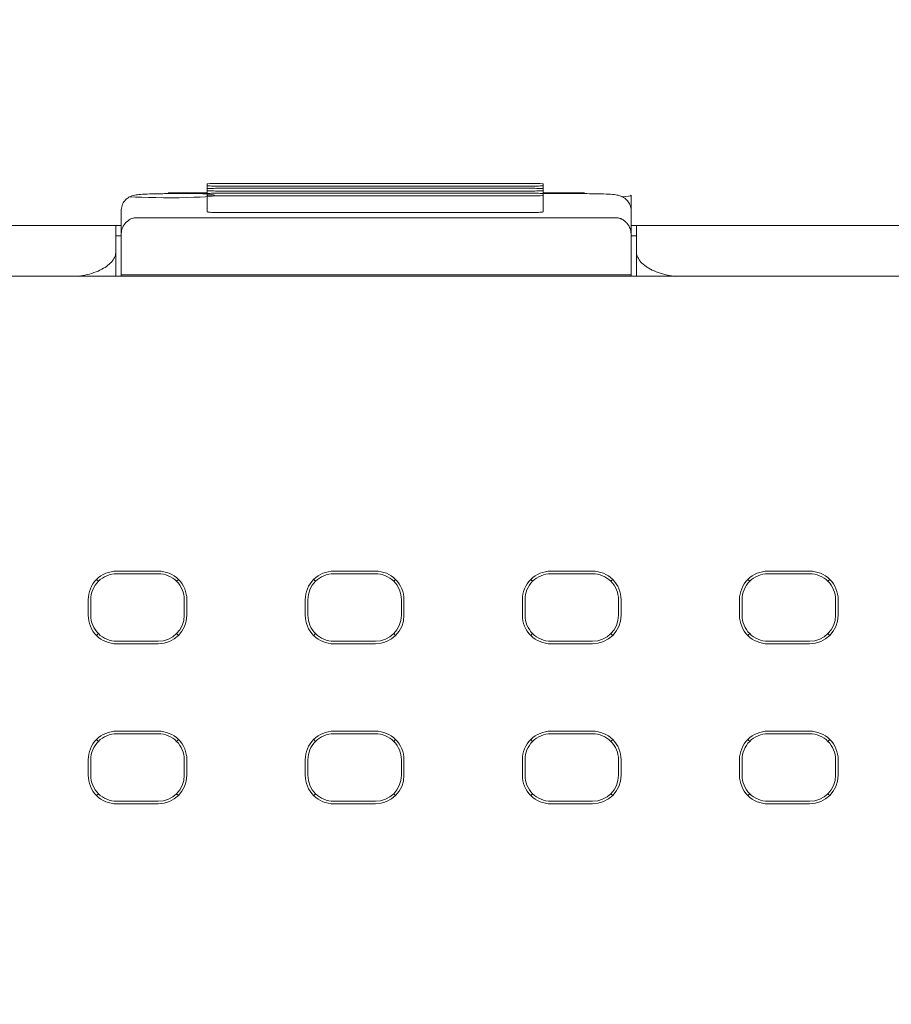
# Model space of a CAD drawing. Header units: millimetres. Extents: x -1114 to 1396, y -630 to 631.
# Tile 397 of 656: x -44 to -27, y 482 to 501. Entities that reach past the tile are written whole.
import ezdxf

# ---------------------------------------------------------------- set-up
doc = ezdxf.new("R2010")
doc.units = ezdxf.units.MM
doc.header["$MEASUREMENT"] = 0

msp = doc.modelspace()

# ---------------------------------------------------------------- linework, layer by layer
at = {"lineweight": 18}
for points, knots in [([(1038.9843, -629.7647), (1038.9843, -629.7647), (-1111.4882, -629.7647), (-1111.4882, -629.7647), (-1111.4882, -629.7647), (-1111.4882, -629.7647), (-1111.4882, 630.7883), (-1111.4882, 630.7883), (-1111.4882, 630.7883), (-1111.4882, 630.7883), (1038.9843, 630.7883), (1038.9843, 630.7883)], [0, 0, 0, 0, 0.3333333, 0.3333333, 0.3333333, 0.3333333, 0.6666667, 0.6666667, 0.6666667, 0.6666667, 1, 1, 1, 1]), ([(-40.0927, 497.8656), (-40.1458, 497.8656), (-40.1967, 497.8645), (-40.2342, 497.8626), (-40.2342, 497.8626), (-40.2717, 497.8606), (-40.2927, 497.8579), (-40.2927, 497.8552)], [0, 0, 0, 0, 0.5, 0.5, 0.5, 0.5, 1, 1, 1, 1]), ([(-40.2927, 497.8238), (-40.2927, 497.821), (-40.2717, 497.8183), (-40.2342, 497.8164), (-40.2342, 497.8164), (-40.1967, 497.8144), (-40.1458, 497.8133), (-40.0927, 497.8133)], [0, 0, 0, 0, 0.5, 0.5, 0.5, 0.5, 1, 1, 1, 1]), ([(-33.818, 497.8552), (-33.818, 497.8579), (-33.839, 497.8606), (-33.8766, 497.8626), (-33.8766, 497.8626), (-33.9141, 497.8645), (-33.9649, 497.8656), (-34.018, 497.8656)], [0, 0, 0, 0, 0.5, 0.5, 0.5, 0.5, 1, 1, 1, 1]), ([(-34.018, 497.8133), (-33.9649, 497.8133), (-33.9141, 497.8144), (-33.8766, 497.8164), (-33.8766, 497.8164), (-33.839, 497.8183), (-33.818, 497.821), (-33.818, 497.8238)], [0, 0, 0, 0, 0.5, 0.5, 0.5, 0.5, 1, 1, 1, 1]), ([(-41.0466, 497.6681), (-41.092, 497.6681), (-41.1361, 497.6678), (-41.1795, 497.6673), (-41.1795, 497.6673), (-41.2557, 497.6665), (-41.3299, 497.6649), (-41.3962, 497.6624), (-41.3962, 497.6624), (-41.4652, 497.6599), (-41.5256, 497.6564), (-41.5737, 497.6528), (-41.5737, 497.6528), (-41.6142, 497.6498), (-41.6458, 497.6467), (-41.6846, 497.6391), (-41.6846, 497.6391), (-41.7011, 497.6358), (-41.7189, 497.6318), (-41.7403, 497.6241), (-41.7403, 497.6241), (-41.7578, 497.6178), (-41.7777, 497.609), (-41.797, 497.5976), (-41.797, 497.5976), (-41.8201, 497.584), (-41.8424, 497.5667), (-41.8619, 497.5464), (-41.8619, 497.5464), (-41.8844, 497.5231), (-41.9033, 497.4959), (-41.9173, 497.4663), (-41.9173, 497.4663), (-41.9328, 497.4337), (-41.9424, 497.3981), (-41.9455, 497.3624), (-41.9455, 497.3624), (-41.9462, 497.3539), (-41.9466, 497.3453), (-41.9466, 497.3367)], [0, 0, 0, 0, 0.1, 0.1, 0.1, 0.1, 0.2, 0.2, 0.2, 0.2, 0.3, 0.3, 0.3, 0.3, 0.4, 0.4, 0.4, 0.4, 0.5, 0.5, 0.5, 0.5, 0.6, 0.6, 0.6, 0.6, 0.7, 0.7, 0.7, 0.7, 0.8, 0.8, 0.8, 0.8, 0.9, 0.9, 0.9, 0.9, 1, 1, 1, 1]), ([(-41.7728, 497.6085), (-41.5223, 497.5905), (-41.0668, 497.5842), (-40.6795, 497.5933), (-40.6795, 497.5933), (-40.2922, 497.6023), (-40.0783, 497.6243), (-40.166, 497.646), (-40.166, 497.646), (-40.2538, 497.6677), (-40.6194, 497.6833), (-41.0435, 497.6834)], [0, 0, 0, 0, 0.3333333, 0.3333333, 0.3333333, 0.3333333, 0.6666667, 0.6666667, 0.6666667, 0.6666667, 1, 1, 1, 1]), ([(-40.0927, 497.7709), (-40.1458, 497.7709), (-40.1967, 497.7698), (-40.2342, 497.7679), (-40.2342, 497.7679), (-40.2717, 497.7659), (-40.2927, 497.7632), (-40.2927, 497.7605)], [0, 0, 0, 0, 0.5, 0.5, 0.5, 0.5, 1, 1, 1, 1]), ([(-40.2927, 497.7291), (-40.2927, 497.7263), (-40.2717, 497.7236), (-40.2342, 497.7217), (-40.2342, 497.7217), (-40.1967, 497.7197), (-40.1458, 497.7186), (-40.0927, 497.7186)], [0, 0, 0, 0, 0.5, 0.5, 0.5, 0.5, 1, 1, 1, 1]), ([(-40.0927, 497.6762), (-40.1458, 497.6762), (-40.1967, 497.6751), (-40.2342, 497.6732), (-40.2342, 497.6732), (-40.2717, 497.6712), (-40.2927, 497.6686), (-40.2927, 497.6658)], [0, 0, 0, 0, 0.5, 0.5, 0.5, 0.5, 1, 1, 1, 1]), ([(-40.2927, 497.6344), (-40.2927, 497.6316), (-40.2717, 497.6289), (-40.2342, 497.627), (-40.2342, 497.627), (-40.1967, 497.625), (-40.1458, 497.6239), (-40.0927, 497.6239)], [0, 0, 0, 0, 0.5, 0.5, 0.5, 0.5, 1, 1, 1, 1]), ([(-33.818, 497.7605), (-33.818, 497.7632), (-33.839, 497.7659), (-33.8766, 497.7679), (-33.8766, 497.7679), (-33.9141, 497.7698), (-33.9649, 497.7709), (-34.018, 497.7709)], [0, 0, 0, 0, 0.5, 0.5, 0.5, 0.5, 1, 1, 1, 1]), ([(-34.018, 497.7186), (-33.9649, 497.7186), (-33.9141, 497.7197), (-33.8766, 497.7217), (-33.8766, 497.7217), (-33.839, 497.7236), (-33.818, 497.7263), (-33.818, 497.7291)], [0, 0, 0, 0, 0.5, 0.5, 0.5, 0.5, 1, 1, 1, 1]), ([(-33.818, 497.6658), (-33.818, 497.6686), (-33.839, 497.6712), (-33.8766, 497.6732), (-33.8766, 497.6732), (-33.9141, 497.6751), (-33.9649, 497.6762), (-34.018, 497.6762)], [0, 0, 0, 0, 0.5, 0.5, 0.5, 0.5, 1, 1, 1, 1]), ([(-34.018, 497.6239), (-33.9649, 497.6239), (-33.9141, 497.625), (-33.8766, 497.627), (-33.8766, 497.627), (-33.839, 497.6289), (-33.818, 497.6316), (-33.818, 497.6344)], [0, 0, 0, 0, 0.5, 0.5, 0.5, 0.5, 1, 1, 1, 1]), ([(-32.125, 497.3367), (-32.1256, 497.3779), (-32.1331, 497.4161), (-32.1479, 497.452), (-32.1479, 497.452), (-32.1591, 497.4791), (-32.1746, 497.5049), (-32.1932, 497.5277), (-32.1932, 497.5277), (-32.2089, 497.5471), (-32.2269, 497.5642), (-32.2464, 497.5788), (-32.2464, 497.5788), (-32.2632, 497.5914), (-32.2812, 497.6021), (-32.2987, 497.6105), (-32.2987, 497.6105), (-32.3136, 497.6177), (-32.3283, 497.6233), (-32.3415, 497.6275), (-32.3415, 497.6275), (-32.3543, 497.6316), (-32.3657, 497.6345), (-32.3762, 497.6368), (-32.3762, 497.6368), (-32.3923, 497.6404), (-32.4062, 497.6427), (-32.4206, 497.6447), (-32.4206, 497.6447), (-32.4623, 497.6505), (-32.508, 497.6542), (-32.5649, 497.6574), (-32.5649, 497.6574), (-32.6206, 497.6605), (-32.6872, 497.6631), (-32.7601, 497.665), (-32.7601, 497.665), (-32.8299, 497.6667), (-32.9056, 497.6677), (-32.9815, 497.668), (-32.9815, 497.668), (-32.996, 497.6681), (-33.0104, 497.6681), (-33.025, 497.6681)], [0, 0, 0, 0, 0.0909091, 0.0909091, 0.0909091, 0.0909091, 0.1818182, 0.1818182, 0.1818182, 0.1818182, 0.2727273, 0.2727273, 0.2727273, 0.2727273, 0.3636364, 0.3636364, 0.3636364, 0.3636364, 0.4545455, 0.4545455, 0.4545455, 0.4545455, 0.5454545, 0.5454545, 0.5454545, 0.5454545, 0.6363636, 0.6363636, 0.6363636, 0.6363636, 0.7272727, 0.7272727, 0.7272727, 0.7272727, 0.8181818, 0.8181818, 0.8181818, 0.8181818, 0.9090909, 0.9090909, 0.9090909, 0.9090909, 1, 1, 1, 1]), ([(-40.2927, 497.3162), (-40.2927, 497.3135), (-40.2717, 497.3108), (-40.2342, 497.3088), (-40.2342, 497.3088), (-40.1967, 497.3069), (-40.1458, 497.3058), (-40.0927, 497.3058)], [0, 0, 0, 0, 0.5, 0.5, 0.5, 0.5, 1, 1, 1, 1]), ([(-34.018, 497.3058), (-33.9649, 497.3058), (-33.9141, 497.3069), (-33.8766, 497.3088), (-33.8766, 497.3088), (-33.839, 497.3108), (-33.818, 497.3134), (-33.818, 497.3162)], [0, 0, 0, 0, 0.5, 0.5, 0.5, 0.5, 1, 1, 1, 1]), ([(-67.1, 497.056), (-67.0932, 497.056), (-67.0861, 497.056), (-67.0788, 497.056), (-67.0788, 497.056), (-67.0389, 497.056), (-66.9923, 497.056), (-66.9392, 497.056), (-66.9392, 497.056), (-66.886, 497.056), (-66.8262, 497.056), (-66.7597, 497.056), (-66.7597, 497.056), (-66.7264, 497.056), (-66.6913, 497.056), (-66.6549, 497.056), (-66.6549, 497.056), (-66.6185, 497.056), (-66.5808, 497.056), (-66.5416, 497.056), (-66.5416, 497.056), (-66.3849, 497.056), (-66.2062, 497.056), (-66.0054, 497.056), (-66.0054, 497.056), (-65.9552, 497.056), (-65.9036, 497.056), (-65.8506, 497.056), (-65.8506, 497.056), (-65.7976, 497.056), (-65.7436, 497.056), (-65.6887, 497.056), (-65.6887, 497.056), (-65.579, 497.056), (-65.4655, 497.056), (-65.3485, 497.056), (-65.3485, 497.056), (-65.2314, 497.056), (-65.1108, 497.056), (-64.9864, 497.056), (-64.9864, 497.056), (-64.9242, 497.056), (-64.8611, 497.056), (-64.7971, 497.056), (-64.7971, 497.056), (-64.733, 497.056), (-64.6678, 497.056), (-64.6024, 497.056), (-64.6024, 497.056), (-64.4716, 497.056), (-64.3394, 497.056), (-64.2057, 497.056), (-64.2057, 497.056), (-64.0721, 497.056), (-63.937, 497.056), (-63.8006, 497.056), (-63.8006, 497.056), (-63.7665, 497.056), (-63.7323, 497.056), (-63.698, 497.056), (-63.698, 497.056), (-63.6637, 497.056), (-63.6293, 497.056), (-63.5948, 497.056), (-63.5948, 497.056), (-63.5257, 497.056), (-63.4562, 497.056), (-63.3865, 497.056), (-63.3865, 497.056), (-63.3168, 497.056), (-63.247, 497.056), (-63.1773, 497.056), (-63.1773, 497.056), (-63.1076, 497.056), (-63.0378, 497.056), (-62.9681, 497.056), (-62.9681, 497.056), (-62.8984, 497.056), (-62.8286, 497.056), (-62.7589, 497.056), (-62.7589, 497.056), (-62.6891, 497.056), (-62.6194, 497.056), (-62.5497, 497.056), (-62.5497, 497.056), (-62.4102, 497.056), (-62.2707, 497.056), (-62.1312, 497.056), (-62.1312, 497.056), (-59.8996, 497.056), (-57.668, 497.056), (-55.4363, 497.056), (-55.4363, 497.056), (-50.9731, 497.056), (-46.5098, 497.056), (-42.0466, 497.056)], [0, 0, 0, 0, 0.0416667, 0.0416667, 0.0416667, 0.0416667, 0.0833333, 0.0833333, 0.0833333, 0.0833333, 0.125, 0.125, 0.125, 0.125, 0.1666667, 0.1666667, 0.1666667, 0.1666667, 0.2083333, 0.2083333, 0.2083333, 0.2083333, 0.25, 0.25, 0.25, 0.25, 0.2916667, 0.2916667, 0.2916667, 0.2916667, 0.3333333, 0.3333333, 0.3333333, 0.3333333, 0.375, 0.375, 0.375, 0.375, 0.4166667, 0.4166667, 0.4166667, 0.4166667, 0.4583333, 0.4583333, 0.4583333, 0.4583333, 0.5, 0.5, 0.5, 0.5, 0.5416667, 0.5416667, 0.5416667, 0.5416667, 0.5833333, 0.5833333, 0.5833333, 0.5833333, 0.625, 0.625, 0.625, 0.625, 0.6666667, 0.6666667, 0.6666667, 0.6666667, 0.7083333, 0.7083333, 0.7083333, 0.7083333, 0.75, 0.75, 0.75, 0.75, 0.7916667, 0.7916667, 0.7916667, 0.7916667, 0.8333333, 0.8333333, 0.8333333, 0.8333333, 0.875, 0.875, 0.875, 0.875, 0.9166667, 0.9166667, 0.9166667, 0.9166667, 0.9583333, 0.9583333, 0.9583333, 0.9583333, 1, 1, 1, 1]), ([(-41.6466, 497.2049), (-41.6571, 497.2045), (-41.6676, 497.2042), (-41.6779, 497.2031), (-41.6779, 497.2031), (-41.6885, 497.202), (-41.6988, 497.2001), (-41.7087, 497.1977), (-41.7087, 497.1977), (-41.7194, 497.1952), (-41.7295, 497.1922), (-41.739, 497.1888), (-41.739, 497.1888), (-41.7516, 497.1843), (-41.7633, 497.1791), (-41.7741, 497.1735), (-41.7741, 497.1735), (-41.7861, 497.1673), (-41.797, 497.1605), (-41.8071, 497.1535), (-41.8071, 497.1535), (-41.845, 497.1271), (-41.8709, 497.0967), (-41.8911, 497.0657), (-41.8911, 497.0657), (-41.9104, 497.0359), (-41.9244, 497.0055), (-41.9327, 496.9747), (-41.9327, 496.9747), (-41.9417, 496.9414), (-41.9441, 496.9076), (-41.9466, 496.8739)], [0, 0, 0, 0, 0.125, 0.125, 0.125, 0.125, 0.25, 0.25, 0.25, 0.25, 0.375, 0.375, 0.375, 0.375, 0.5, 0.5, 0.5, 0.5, 0.625, 0.625, 0.625, 0.625, 0.75, 0.75, 0.75, 0.75, 0.875, 0.875, 0.875, 0.875, 1, 1, 1, 1]), ([(-32.125, 496.8739), (-32.125, 496.9065), (-32.1293, 496.9387), (-32.1381, 496.9705), (-32.1381, 496.9705), (-32.1425, 496.9864), (-32.148, 497.0022), (-32.1549, 497.0179), (-32.1549, 497.0179), (-32.1618, 497.0336), (-32.17, 497.0492), (-32.1798, 497.0646), (-32.1798, 497.0646), (-32.1848, 497.0723), (-32.1901, 497.08), (-32.196, 497.0877), (-32.196, 497.0877), (-32.2018, 497.0953), (-32.2082, 497.1029), (-32.2151, 497.1104), (-32.2151, 497.1104), (-32.222, 497.1178), (-32.2295, 497.1252), (-32.2376, 497.1323), (-32.2376, 497.1323), (-32.2457, 497.1395), (-32.2545, 497.1465), (-32.264, 497.1532), (-32.264, 497.1532), (-32.2736, 497.1599), (-32.2838, 497.1663), (-32.2951, 497.1722), (-32.2951, 497.1722), (-32.3008, 497.1752), (-32.3067, 497.1781), (-32.3129, 497.1809), (-32.3129, 497.1809), (-32.3191, 497.1836), (-32.3255, 497.1862), (-32.3323, 497.1887), (-32.3323, 497.1887), (-32.339, 497.1911), (-32.346, 497.1933), (-32.3533, 497.1953), (-32.3533, 497.1953), (-32.3606, 497.1973), (-32.3682, 497.199), (-32.376, 497.2004), (-32.376, 497.2004), (-32.3838, 497.2019), (-32.3918, 497.203), (-32.4, 497.2037), (-32.4, 497.2037), (-32.4082, 497.2045), (-32.4166, 497.2049), (-32.425, 497.2049)], [0, 0, 0, 0, 0.0714286, 0.0714286, 0.0714286, 0.0714286, 0.1428571, 0.1428571, 0.1428571, 0.1428571, 0.2142857, 0.2142857, 0.2142857, 0.2142857, 0.2857143, 0.2857143, 0.2857143, 0.2857143, 0.3571429, 0.3571429, 0.3571429, 0.3571429, 0.4285714, 0.4285714, 0.4285714, 0.4285714, 0.5, 0.5, 0.5, 0.5, 0.5714286, 0.5714286, 0.5714286, 0.5714286, 0.6428571, 0.6428571, 0.6428571, 0.6428571, 0.7142857, 0.7142857, 0.7142857, 0.7142857, 0.7857143, 0.7857143, 0.7857143, 0.7857143, 0.8571429, 0.8571429, 0.8571429, 0.8571429, 0.9285714, 0.9285714, 0.9285714, 0.9285714, 1, 1, 1, 1]), ([(-32.025, 496.556), (-32.025, 496.5588), (-32.025, 496.5616), (-32.025, 496.5644), (-32.025, 496.5644), (-32.025, 496.7282), (-32.025, 496.8921), (-32.025, 497.056)], [0, 0, 0, 0, 0.5, 0.5, 0.5, 0.5, 1, 1, 1, 1]), ([(-32.125, 496.8739), (-32.125, 496.6165), (-32.125, 496.3592), (-32.125, 496.1018), (-32.125, 496.1018), (-32.125, 496.1018), (-32.125, 496.1018), (-32.125, 496.1018)], [0, 0, 0, 0, 0.5, 0.5, 0.5, 0.5, 1, 1, 1, 1]), ([(-42.7743, 496.0748), (-42.7568, 496.0772), (-42.7395, 496.08), (-42.7223, 496.0829), (-42.7223, 496.0829), (-42.696, 496.0875), (-42.6701, 496.0925), (-42.6448, 496.0981), (-42.6448, 496.0981), (-42.5833, 496.1116), (-42.5248, 496.128), (-42.4709, 496.147), (-42.4709, 496.147), (-42.4158, 496.1664), (-42.3654, 496.1884), (-42.3202, 496.2124), (-42.3202, 496.2124), (-42.2758, 496.2358), (-42.2362, 496.2611), (-42.2023, 496.2878), (-42.2023, 496.2878), (-42.1678, 496.3151), (-42.1392, 496.3437), (-42.1157, 496.3733), (-42.1157, 496.3733), (-42.0926, 496.4025), (-42.0745, 496.4325), (-42.0639, 496.463), (-42.0639, 496.463), (-42.0531, 496.4937), (-42.0498, 496.5249), (-42.0466, 496.556)], [0, 0, 0, 0, 0.125, 0.125, 0.125, 0.125, 0.25, 0.25, 0.25, 0.25, 0.375, 0.375, 0.375, 0.375, 0.5, 0.5, 0.5, 0.5, 0.625, 0.625, 0.625, 0.625, 0.75, 0.75, 0.75, 0.75, 0.875, 0.875, 0.875, 0.875, 1, 1, 1, 1]), ([(-32.025, 496.556), (-32.025, 496.5247), (-32.0192, 496.4939), (-32.0077, 496.4634), (-32.0077, 496.4634), (-32.002, 496.4482), (-31.9949, 496.4331), (-31.9862, 496.4181), (-31.9862, 496.4181), (-31.9776, 496.4031), (-31.9676, 496.3882), (-31.956, 496.3734), (-31.956, 496.3734), (-31.9328, 496.3439), (-31.9043, 496.3157), (-31.8704, 496.2889), (-31.8704, 496.2889), (-31.8535, 496.2755), (-31.8352, 496.2624), (-31.8155, 496.2497), (-31.8155, 496.2497), (-31.7957, 496.237), (-31.7746, 496.2246), (-31.752, 496.2127), (-31.752, 496.2127), (-31.7068, 496.1887), (-31.6573, 496.1672), (-31.6033, 496.1481), (-31.6033, 496.1481), (-31.5763, 496.1385), (-31.5482, 496.1295), (-31.5189, 496.1212), (-31.5189, 496.1212), (-31.5043, 496.1171), (-31.4894, 496.1131), (-31.4741, 496.1093), (-31.4741, 496.1093), (-31.4589, 496.1054), (-31.4433, 496.1018), (-31.4277, 496.0983), (-31.4277, 496.0983), (-31.3759, 496.0869), (-31.3226, 496.0778), (-31.2677, 496.0709)], [0, 0, 0, 0, 0.0909091, 0.0909091, 0.0909091, 0.0909091, 0.1818182, 0.1818182, 0.1818182, 0.1818182, 0.2727273, 0.2727273, 0.2727273, 0.2727273, 0.3636364, 0.3636364, 0.3636364, 0.3636364, 0.4545455, 0.4545455, 0.4545455, 0.4545455, 0.5454545, 0.5454545, 0.5454545, 0.5454545, 0.6363636, 0.6363636, 0.6363636, 0.6363636, 0.7272727, 0.7272727, 0.7272727, 0.7272727, 0.8181818, 0.8181818, 0.8181818, 0.8181818, 0.9090909, 0.9090909, 0.9090909, 0.9090909, 1, 1, 1, 1]), ([(-42.031, 490.3982), (-42.1768, 490.3982), (-42.3168, 490.3403), (-42.4199, 490.2371), (-42.4199, 490.2371), (-42.5231, 490.1339), (-42.581, 489.994), (-42.581, 489.8481)], [0, 0, 0, 0, 0.5, 0.5, 0.5, 0.5, 1, 1, 1, 1]), ([(-40.6809, 489.8481), (-40.6809, 489.994), (-40.7388, 490.1339), (-40.842, 490.2371), (-40.842, 490.2371), (-40.9452, 490.3403), (-41.0851, 490.3982), (-41.231, 490.3982)], [0, 0, 0, 0, 0.5, 0.5, 0.5, 0.5, 1, 1, 1, 1]), ([(-37.8501, 490.3982), (-37.996, 490.3982), (-38.1359, 490.3403), (-38.2391, 490.2371), (-38.2391, 490.2371), (-38.3422, 490.1339), (-38.4002, 489.994), (-38.4002, 489.8481)], [0, 0, 0, 0, 0.5, 0.5, 0.5, 0.5, 1, 1, 1, 1]), ([(-36.5, 489.8481), (-36.5, 489.994), (-36.558, 490.1339), (-36.6611, 490.2371), (-36.6611, 490.2371), (-36.7643, 490.3403), (-36.9042, 490.3982), (-37.0501, 490.3982)], [0, 0, 0, 0, 0.5, 0.5, 0.5, 0.5, 1, 1, 1, 1]), ([(-33.6692, 490.3982), (-33.8151, 490.3982), (-33.955, 490.3403), (-34.0582, 490.2371), (-34.0582, 490.2371), (-34.1614, 490.1339), (-34.2193, 489.994), (-34.2193, 489.8481)], [0, 0, 0, 0, 0.5, 0.5, 0.5, 0.5, 1, 1, 1, 1]), ([(-32.3192, 489.8481), (-32.3192, 489.994), (-32.3771, 490.1339), (-32.4803, 490.2371), (-32.4803, 490.2371), (-32.5834, 490.3403), (-32.7234, 490.3982), (-32.8692, 490.3982)], [0, 0, 0, 0, 0.5, 0.5, 0.5, 0.5, 1, 1, 1, 1]), ([(-29.4884, 490.3982), (-29.6343, 490.3982), (-29.7742, 490.3403), (-29.8773, 490.2371), (-29.8773, 490.2371), (-29.9805, 490.1339), (-30.0385, 489.994), (-30.0385, 489.8481)], [0, 0, 0, 0, 0.5, 0.5, 0.5, 0.5, 1, 1, 1, 1]), ([(-28.1383, 489.8481), (-28.1383, 489.994), (-28.1963, 490.1339), (-28.2994, 490.2371), (-28.2994, 490.2371), (-28.4026, 490.3403), (-28.5425, 490.3982), (-28.6884, 490.3982)], [0, 0, 0, 0, 0.5, 0.5, 0.5, 0.5, 1, 1, 1, 1]), ([(-42.031, 490.3481), (-42.1636, 490.3481), (-42.2907, 490.2955), (-42.3845, 490.2017), (-42.3845, 490.2017), (-42.4783, 490.1079), (-42.531, 489.9808), (-42.531, 489.8481)], [0, 0, 0, 0, 0.5, 0.5, 0.5, 0.5, 1, 1, 1, 1]), ([(-40.731, 489.8481), (-40.731, 489.9808), (-40.7836, 490.1079), (-40.8774, 490.2017), (-40.8774, 490.2017), (-40.9712, 490.2955), (-41.0984, 490.3481), (-41.231, 490.3481)], [0, 0, 0, 0, 0.5, 0.5, 0.5, 0.5, 1, 1, 1, 1]), ([(-37.8501, 490.3481), (-37.9827, 490.3481), (-38.1099, 490.2955), (-38.2037, 490.2017), (-38.2037, 490.2017), (-38.2974, 490.1079), (-38.3501, 489.9808), (-38.3501, 489.8481)], [0, 0, 0, 0, 0.5, 0.5, 0.5, 0.5, 1, 1, 1, 1]), ([(-36.5501, 489.8481), (-36.5501, 489.9808), (-36.6028, 490.1079), (-36.6965, 490.2017), (-36.6965, 490.2017), (-36.7903, 490.2955), (-36.9175, 490.3481), (-37.0501, 490.3481)], [0, 0, 0, 0, 0.5, 0.5, 0.5, 0.5, 1, 1, 1, 1]), ([(-33.6692, 490.3481), (-33.8019, 490.3481), (-33.929, 490.2955), (-34.0228, 490.2017), (-34.0228, 490.2017), (-34.1166, 490.1079), (-34.1692, 489.9808), (-34.1692, 489.8481)], [0, 0, 0, 0, 0.5, 0.5, 0.5, 0.5, 1, 1, 1, 1]), ([(-32.3692, 489.8481), (-32.3692, 489.9808), (-32.4219, 490.1079), (-32.5157, 490.2017), (-32.5157, 490.2017), (-32.6095, 490.2955), (-32.7366, 490.3481), (-32.8692, 490.3481)], [0, 0, 0, 0, 0.5, 0.5, 0.5, 0.5, 1, 1, 1, 1]), ([(-29.4884, 490.3481), (-29.621, 490.3481), (-29.7482, 490.2955), (-29.8419, 490.2017), (-29.8419, 490.2017), (-29.9357, 490.1079), (-29.9884, 489.9808), (-29.9884, 489.8481)], [0, 0, 0, 0, 0.5, 0.5, 0.5, 0.5, 1, 1, 1, 1]), ([(-28.1884, 489.8481), (-28.1884, 489.9808), (-28.2411, 490.1079), (-28.3348, 490.2017), (-28.3348, 490.2017), (-28.4286, 490.2955), (-28.5558, 490.3481), (-28.6884, 490.3481)], [0, 0, 0, 0, 0.5, 0.5, 0.5, 0.5, 1, 1, 1, 1]), ([(-42.581, 489.5481), (-42.581, 489.4023), (-42.5231, 489.2623), (-42.4199, 489.1592), (-42.4199, 489.1592), (-42.3168, 489.056), (-42.1768, 488.9981), (-42.031, 488.9981)], [0, 0, 0, 0, 0.5, 0.5, 0.5, 0.5, 1, 1, 1, 1]), ([(-42.531, 489.5481), (-42.531, 489.4155), (-42.4783, 489.2884), (-42.3845, 489.1946), (-42.3845, 489.1946), (-42.2907, 489.1008), (-42.1636, 489.0481), (-42.031, 489.0481)], [0, 0, 0, 0, 0.5, 0.5, 0.5, 0.5, 1, 1, 1, 1]), ([(-38.4002, 489.5481), (-38.4002, 489.4023), (-38.3422, 489.2623), (-38.2391, 489.1592), (-38.2391, 489.1592), (-38.1359, 489.056), (-37.996, 488.9981), (-37.8501, 488.9981)], [0, 0, 0, 0, 0.5, 0.5, 0.5, 0.5, 1, 1, 1, 1]), ([(-38.3501, 489.5481), (-38.3501, 489.4155), (-38.2974, 489.2884), (-38.2037, 489.1946), (-38.2037, 489.1946), (-38.1099, 489.1008), (-37.9827, 489.0481), (-37.8501, 489.0481)], [0, 0, 0, 0, 0.5, 0.5, 0.5, 0.5, 1, 1, 1, 1]), ([(-34.2193, 489.5481), (-34.2193, 489.4023), (-34.1614, 489.2623), (-34.0582, 489.1592), (-34.0582, 489.1592), (-33.955, 489.056), (-33.8151, 488.9981), (-33.6692, 488.9981)], [0, 0, 0, 0, 0.5, 0.5, 0.5, 0.5, 1, 1, 1, 1]), ([(-34.1692, 489.5481), (-34.1692, 489.4155), (-34.1166, 489.2884), (-34.0228, 489.1946), (-34.0228, 489.1946), (-33.929, 489.1008), (-33.8019, 489.0481), (-33.6692, 489.0481)], [0, 0, 0, 0, 0.5, 0.5, 0.5, 0.5, 1, 1, 1, 1]), ([(-30.0385, 489.5481), (-30.0385, 489.4023), (-29.9805, 489.2623), (-29.8773, 489.1592), (-29.8773, 489.1592), (-29.7742, 489.056), (-29.6343, 488.9981), (-29.4884, 488.9981)], [0, 0, 0, 0, 0.5, 0.5, 0.5, 0.5, 1, 1, 1, 1]), ([(-29.9884, 489.5481), (-29.9884, 489.4155), (-29.9357, 489.2884), (-29.8419, 489.1946), (-29.8419, 489.1946), (-29.7482, 489.1008), (-29.621, 489.0481), (-29.4884, 489.0481)], [0, 0, 0, 0, 0.5, 0.5, 0.5, 0.5, 1, 1, 1, 1]), ([(-42.031, 487.3157), (-42.1768, 487.3157), (-42.3168, 487.2578), (-42.4199, 487.1546), (-42.4199, 487.1546), (-42.5231, 487.0514), (-42.581, 486.9115), (-42.581, 486.7656)], [0, 0, 0, 0, 0.5, 0.5, 0.5, 0.5, 1, 1, 1, 1]), ([(-42.031, 487.2656), (-42.1636, 487.2656), (-42.2907, 487.213), (-42.3845, 487.1192), (-42.3845, 487.1192), (-42.4783, 487.0254), (-42.531, 486.8983), (-42.531, 486.7656)], [0, 0, 0, 0, 0.5, 0.5, 0.5, 0.5, 1, 1, 1, 1]), ([(-40.6809, 486.7656), (-40.6809, 486.9115), (-40.7388, 487.0514), (-40.842, 487.1546), (-40.842, 487.1546), (-40.9452, 487.2578), (-41.0851, 487.3157), (-41.231, 487.3157)], [0, 0, 0, 0, 0.5, 0.5, 0.5, 0.5, 1, 1, 1, 1]), ([(-40.731, 486.7656), (-40.731, 486.8983), (-40.7836, 487.0254), (-40.8774, 487.1192), (-40.8774, 487.1192), (-40.9712, 487.213), (-41.0984, 487.2656), (-41.231, 487.2656)], [0, 0, 0, 0, 0.5, 0.5, 0.5, 0.5, 1, 1, 1, 1]), ([(-37.8501, 487.3157), (-37.996, 487.3157), (-38.1359, 487.2578), (-38.2391, 487.1546), (-38.2391, 487.1546), (-38.3422, 487.0514), (-38.4002, 486.9115), (-38.4002, 486.7656)], [0, 0, 0, 0, 0.5, 0.5, 0.5, 0.5, 1, 1, 1, 1]), ([(-37.8501, 487.2656), (-37.9827, 487.2656), (-38.1099, 487.213), (-38.2037, 487.1192), (-38.2037, 487.1192), (-38.2974, 487.0254), (-38.3501, 486.8983), (-38.3501, 486.7656)], [0, 0, 0, 0, 0.5, 0.5, 0.5, 0.5, 1, 1, 1, 1]), ([(-36.5, 486.7656), (-36.5, 486.9115), (-36.558, 487.0514), (-36.6611, 487.1546), (-36.6611, 487.1546), (-36.7643, 487.2578), (-36.9042, 487.3157), (-37.0501, 487.3157)], [0, 0, 0, 0, 0.5, 0.5, 0.5, 0.5, 1, 1, 1, 1]), ([(-36.5501, 486.7656), (-36.5501, 486.8983), (-36.6028, 487.0254), (-36.6965, 487.1192), (-36.6965, 487.1192), (-36.7903, 487.213), (-36.9175, 487.2656), (-37.0501, 487.2656)], [0, 0, 0, 0, 0.5, 0.5, 0.5, 0.5, 1, 1, 1, 1]), ([(-33.6692, 487.3157), (-33.8151, 487.3157), (-33.955, 487.2578), (-34.0582, 487.1546), (-34.0582, 487.1546), (-34.1614, 487.0514), (-34.2193, 486.9115), (-34.2193, 486.7656)], [0, 0, 0, 0, 0.5, 0.5, 0.5, 0.5, 1, 1, 1, 1]), ([(-33.6692, 487.2656), (-33.8019, 487.2656), (-33.929, 487.213), (-34.0228, 487.1192), (-34.0228, 487.1192), (-34.1166, 487.0254), (-34.1692, 486.8983), (-34.1692, 486.7656)], [0, 0, 0, 0, 0.5, 0.5, 0.5, 0.5, 1, 1, 1, 1]), ([(-32.3192, 486.7656), (-32.3192, 486.9115), (-32.3771, 487.0514), (-32.4803, 487.1546), (-32.4803, 487.1546), (-32.5834, 487.2578), (-32.7234, 487.3157), (-32.8692, 487.3157)], [0, 0, 0, 0, 0.5, 0.5, 0.5, 0.5, 1, 1, 1, 1]), ([(-32.3692, 486.7656), (-32.3692, 486.8983), (-32.4219, 487.0254), (-32.5157, 487.1192), (-32.5157, 487.1192), (-32.6095, 487.213), (-32.7366, 487.2656), (-32.8692, 487.2656)], [0, 0, 0, 0, 0.5, 0.5, 0.5, 0.5, 1, 1, 1, 1]), ([(-29.4884, 487.3157), (-29.6343, 487.3157), (-29.7742, 487.2578), (-29.8773, 487.1546), (-29.8773, 487.1546), (-29.9805, 487.0514), (-30.0385, 486.9115), (-30.0385, 486.7656)], [0, 0, 0, 0, 0.5, 0.5, 0.5, 0.5, 1, 1, 1, 1]), ([(-29.4884, 487.2656), (-29.621, 487.2656), (-29.7482, 487.213), (-29.8419, 487.1192), (-29.8419, 487.1192), (-29.9357, 487.0254), (-29.9884, 486.8983), (-29.9884, 486.7656)], [0, 0, 0, 0, 0.5, 0.5, 0.5, 0.5, 1, 1, 1, 1]), ([(-28.1383, 486.7656), (-28.1383, 486.9115), (-28.1963, 487.0514), (-28.2994, 487.1546), (-28.2994, 487.1546), (-28.4026, 487.2578), (-28.5425, 487.3157), (-28.6884, 487.3157)], [0, 0, 0, 0, 0.5, 0.5, 0.5, 0.5, 1, 1, 1, 1]), ([(-28.1884, 486.7656), (-28.1884, 486.8983), (-28.2411, 487.0254), (-28.3348, 487.1192), (-28.3348, 487.1192), (-28.4286, 487.213), (-28.5558, 487.2656), (-28.6884, 487.2656)], [0, 0, 0, 0, 0.5, 0.5, 0.5, 0.5, 1, 1, 1, 1]), ([(-42.581, 486.4656), (-42.581, 486.3198), (-42.5231, 486.1798), (-42.4199, 486.0767), (-42.4199, 486.0767), (-42.3168, 485.9735), (-42.1768, 485.9156), (-42.031, 485.9156)], [0, 0, 0, 0, 0.5, 0.5, 0.5, 0.5, 1, 1, 1, 1]), ([(-42.531, 486.4656), (-42.531, 486.333), (-42.4783, 486.2059), (-42.3845, 486.1121), (-42.3845, 486.1121), (-42.2907, 486.0183), (-42.1636, 485.9656), (-42.031, 485.9656)], [0, 0, 0, 0, 0.5, 0.5, 0.5, 0.5, 1, 1, 1, 1]), ([(-38.4002, 486.4656), (-38.4002, 486.3198), (-38.3422, 486.1798), (-38.2391, 486.0767), (-38.2391, 486.0767), (-38.1359, 485.9735), (-37.996, 485.9156), (-37.8501, 485.9156)], [0, 0, 0, 0, 0.5, 0.5, 0.5, 0.5, 1, 1, 1, 1]), ([(-38.3501, 486.4656), (-38.3501, 486.333), (-38.2974, 486.2059), (-38.2037, 486.1121), (-38.2037, 486.1121), (-38.1099, 486.0183), (-37.9827, 485.9656), (-37.8501, 485.9656)], [0, 0, 0, 0, 0.5, 0.5, 0.5, 0.5, 1, 1, 1, 1]), ([(-34.2193, 486.4656), (-34.2193, 486.3198), (-34.1614, 486.1798), (-34.0582, 486.0767), (-34.0582, 486.0767), (-33.955, 485.9735), (-33.8151, 485.9156), (-33.6692, 485.9156)], [0, 0, 0, 0, 0.5, 0.5, 0.5, 0.5, 1, 1, 1, 1]), ([(-34.1692, 486.4656), (-34.1692, 486.333), (-34.1166, 486.2059), (-34.0228, 486.1121), (-34.0228, 486.1121), (-33.929, 486.0183), (-33.8019, 485.9656), (-33.6692, 485.9656)], [0, 0, 0, 0, 0.5, 0.5, 0.5, 0.5, 1, 1, 1, 1]), ([(-30.0385, 486.4656), (-30.0385, 486.3198), (-29.9805, 486.1798), (-29.8773, 486.0767), (-29.8773, 486.0767), (-29.7742, 485.9735), (-29.6343, 485.9156), (-29.4884, 485.9156)], [0, 0, 0, 0, 0.5, 0.5, 0.5, 0.5, 1, 1, 1, 1]), ([(-29.9884, 486.4656), (-29.9884, 486.333), (-29.9357, 486.2059), (-29.8419, 486.1121), (-29.8419, 486.1121), (-29.7482, 486.0183), (-29.621, 485.9656), (-29.4884, 485.9656)], [0, 0, 0, 0, 0.5, 0.5, 0.5, 0.5, 1, 1, 1, 1])]:
    msp.add_open_spline(points, degree=3, knots=knots, dxfattribs=at)
for points in [[(-40.2927, 497.8238), (-40.2927, 497.8238), (-40.2927, 497.8552), (-40.2927, 497.8552)], [(-40.2927, 497.8238), (-40.2927, 497.8238), (-40.2927, 497.7605), (-40.2927, 497.7605)], [(-40.2927, 497.7605), (-40.2927, 497.7605), (-40.2927, 497.8236), (-40.2927, 497.8236)], [(-40.0927, 497.8656), (-40.0927, 497.8656), (-34.018, 497.8656), (-34.018, 497.8656)], [(-34.018, 497.8133), (-34.018, 497.8133), (-40.0927, 497.8133), (-40.0927, 497.8133)], [(-33.818, 497.8552), (-33.818, 497.8552), (-33.818, 497.8238), (-33.818, 497.8238)], [(-33.818, 497.8238), (-33.818, 497.8238), (-33.818, 497.7605), (-33.818, 497.7605)], [(-40.2927, 497.6681), (-40.2927, 497.6681), (-41.0466, 497.6681), (-41.0466, 497.6681)], [(-41.0466, 497.6681), (-41.0466, 497.6681), (-41.0466, 497.6677), (-41.0466, 497.6677)], [(-41.0435, 497.6834), (-41.0435, 497.6834), (-40.2896, 497.6834), (-40.2896, 497.6834)], [(-40.2927, 497.7291), (-40.2927, 497.7291), (-40.2927, 497.7605), (-40.2927, 497.7605)], [(-40.2927, 497.7291), (-40.2927, 497.7291), (-40.2927, 497.6658), (-40.2927, 497.6658)], [(-40.2927, 497.6658), (-40.2927, 497.6658), (-40.2927, 497.7289), (-40.2927, 497.7289)], [(-40.2927, 497.6344), (-40.2927, 497.6344), (-40.2927, 497.6658), (-40.2927, 497.6658)], [(-40.2927, 497.6344), (-40.2927, 497.6344), (-40.2927, 497.3162), (-40.2927, 497.3162)], [(-40.2927, 497.4752), (-40.2927, 497.4752), (-40.2927, 497.6342), (-40.2927, 497.6342)], [(-40.0927, 497.7709), (-40.0927, 497.7709), (-34.018, 497.7709), (-34.018, 497.7709)], [(-34.018, 497.7186), (-34.018, 497.7186), (-40.0927, 497.7186), (-40.0927, 497.7186)], [(-40.0927, 497.6762), (-40.0927, 497.6762), (-34.018, 497.6762), (-34.018, 497.6762)], [(-34.018, 497.6239), (-34.018, 497.6239), (-40.0927, 497.6239), (-40.0927, 497.6239)], [(-33.818, 497.7605), (-33.818, 497.7605), (-33.818, 497.7291), (-33.818, 497.7291)], [(-33.818, 497.7291), (-33.818, 497.7291), (-33.818, 497.6658), (-33.818, 497.6658)], [(-33.025, 497.6681), (-33.025, 497.6681), (-33.818, 497.6681), (-33.818, 497.6681)], [(-33.818, 497.6658), (-33.818, 497.6658), (-33.818, 497.6344), (-33.818, 497.6344)], [(-33.818, 497.6344), (-33.818, 497.6344), (-33.818, 497.3162), (-33.818, 497.3162)], [(-33.815, 497.6834), (-33.815, 497.6834), (-33.022, 497.6834), (-33.022, 497.6834)], [(-33.022, 497.6834), (-33.022, 497.6834), (-33.0251, 497.6834), (-33.0251, 497.6834)], [(-33.025, 497.6681), (-33.025, 497.6681), (-33.025, 497.6677), (-33.025, 497.6677)], [(-32.3118, 497.6075), (-32.1919, 497.6157), (-32.1263, 497.6257), (-32.125, 497.636)], [(-32.125, 497.636), (-32.125, 497.636), (-32.125, 496.8778), (-32.125, 496.8778)], [(-40.2927, 497.3161), (-40.2927, 497.3161), (-40.2927, 497.4752), (-40.2927, 497.4752)], [(-41.9466, 496.876), (-41.9466, 496.876), (-41.9466, 497.3367), (-41.9466, 497.3367)], [(-41.9466, 496.8739), (-41.9466, 496.8739), (-41.9466, 497.3367), (-41.9466, 497.3367)], [(-40.0927, 497.3058), (-40.0927, 497.3058), (-34.018, 497.3058), (-34.018, 497.3058)], [(-32.125, 497.3367), (-32.125, 497.3367), (-32.125, 496.8739), (-32.125, 496.8739)], [(-42.0466, 497.056), (-42.0466, 497.056), (-41.9466, 497.056), (-41.9466, 497.056)], [(-42.0466, 496.556), (-42.0466, 496.7227), (-42.0466, 496.8893), (-42.0466, 497.056)], [(-32.425, 497.2049), (-32.425, 497.2049), (-41.6466, 497.2049), (-41.6466, 497.2049)], [(-32.125, 497.056), (-32.125, 497.056), (-32.025, 497.056), (-32.025, 497.056)], [(-32.025, 497.056), (-32.025, 497.056), (-9.8438, 497.056), (-9.8438, 497.056)], [(-42.0466, 496.856), (-42.0466, 496.856), (-41.9523, 496.856), (-41.9523, 496.856)], [(-41.9466, 496.1017), (-41.9466, 496.3591), (-41.9466, 496.6165), (-41.9466, 496.8739)], [(-32.1161, 496.856), (-32.1161, 496.856), (-32.025, 496.856), (-32.025, 496.856)], [(-42.0466, 496.556), (-42.0466, 496.556), (-42.0466, 496.0776), (-42.0466, 496.0776)], [(-32.025, 496.0776), (-32.025, 496.0776), (-32.025, 496.556), (-32.025, 496.556)], [(-65.1494, 496.0776), (-65.1494, 496.0776), (-8.9438, 496.0776), (-8.9438, 496.0776)], [(-8.9438, 496.0776), (-8.9438, 496.0776), (-65.1494, 496.0776), (-65.1494, 496.0776)], [(-32.125, 496.1018), (-32.125, 496.1018), (-41.9466, 496.1017), (-41.9466, 496.1017)], [(-41.9466, 496.0801), (-41.9466, 496.0801), (-41.9466, 496.1017), (-41.9466, 496.1017)], [(-41.9466, 496.0776), (-41.9466, 496.0776), (-41.9466, 496.0801), (-41.9466, 496.0801)], [(-41.9466, 496.0801), (-41.9466, 496.0801), (-32.125, 496.0801), (-32.125, 496.0801)], [(-32.125, 496.0801), (-32.125, 496.0801), (-32.125, 496.1018), (-32.125, 496.1018)], [(-32.125, 496.0801), (-32.125, 496.0801), (-32.125, 496.0776), (-32.125, 496.0776)], [(-42.031, 490.3982), (-42.031, 490.3982), (-41.231, 490.3982), (-41.231, 490.3982)], [(-37.8501, 490.3982), (-37.8501, 490.3982), (-37.0501, 490.3982), (-37.0501, 490.3982)], [(-33.6692, 490.3982), (-33.6692, 490.3982), (-32.8692, 490.3982), (-32.8692, 490.3982)], [(-29.4884, 490.3982), (-29.4884, 490.3982), (-28.6884, 490.3982), (-28.6884, 490.3982)], [(-42.3845, 490.2017), (-42.3845, 490.2017), (-42.4192, 490.2364), (-42.4192, 490.2364)], [(-42.031, 490.3481), (-42.031, 490.3481), (-41.231, 490.3481), (-41.231, 490.3481)], [(-40.8427, 490.2364), (-40.8427, 490.2364), (-40.8774, 490.2017), (-40.8774, 490.2017)], [(-38.2384, 490.2364), (-38.2384, 490.2364), (-38.2037, 490.2017), (-38.2037, 490.2017)], [(-37.8501, 490.3481), (-37.8501, 490.3481), (-37.0501, 490.3481), (-37.0501, 490.3481)], [(-36.6965, 490.2017), (-36.6965, 490.2017), (-36.6618, 490.2364), (-36.6618, 490.2364)], [(-34.0228, 490.2017), (-34.0228, 490.2017), (-34.0575, 490.2364), (-34.0575, 490.2364)], [(-33.6692, 490.3481), (-33.6692, 490.3481), (-32.8692, 490.3481), (-32.8692, 490.3481)], [(-32.481, 490.2364), (-32.481, 490.2364), (-32.5157, 490.2017), (-32.5157, 490.2017)], [(-29.8766, 490.2364), (-29.8766, 490.2364), (-29.8419, 490.2017), (-29.8419, 490.2017)], [(-29.4884, 490.3481), (-29.4884, 490.3481), (-28.6884, 490.3481), (-28.6884, 490.3481)], [(-28.3348, 490.2017), (-28.3348, 490.2017), (-28.3001, 490.2364), (-28.3001, 490.2364)], [(-42.581, 489.8481), (-42.581, 489.8481), (-42.581, 489.5481), (-42.581, 489.5481)], [(-42.531, 489.5481), (-42.531, 489.5481), (-42.531, 489.8481), (-42.531, 489.8481)], [(-40.731, 489.8481), (-40.731, 489.8481), (-40.731, 489.5481), (-40.731, 489.5481)], [(-40.6809, 489.8481), (-40.6809, 489.8481), (-40.6809, 489.5481), (-40.6809, 489.5481)], [(-38.4002, 489.8481), (-38.4002, 489.8481), (-38.4002, 489.5481), (-38.4002, 489.5481)], [(-38.3501, 489.5481), (-38.3501, 489.5481), (-38.3501, 489.8481), (-38.3501, 489.8481)], [(-36.5501, 489.8481), (-36.5501, 489.8481), (-36.5501, 489.5481), (-36.5501, 489.5481)], [(-36.5, 489.8481), (-36.5, 489.8481), (-36.5, 489.5481), (-36.5, 489.5481)], [(-34.2193, 489.8481), (-34.2193, 489.8481), (-34.2193, 489.5481), (-34.2193, 489.5481)], [(-34.1692, 489.5481), (-34.1692, 489.5481), (-34.1692, 489.8481), (-34.1692, 489.8481)], [(-32.3692, 489.8481), (-32.3692, 489.8481), (-32.3692, 489.5481), (-32.3692, 489.5481)], [(-32.3192, 489.8481), (-32.3192, 489.8481), (-32.3192, 489.5481), (-32.3192, 489.5481)], [(-30.0385, 489.8481), (-30.0385, 489.8481), (-30.0385, 489.5481), (-30.0385, 489.5481)], [(-29.9884, 489.5481), (-29.9884, 489.5481), (-29.9884, 489.8481), (-29.9884, 489.8481)], [(-28.1884, 489.8481), (-28.1884, 489.8481), (-28.1884, 489.5481), (-28.1884, 489.5481)], [(-28.1383, 489.8481), (-28.1383, 489.8481), (-28.1383, 489.5481), (-28.1383, 489.5481)], [(-41.231, 489.0481), (-40.9548, 489.0481), (-40.731, 489.272), (-40.731, 489.5481)], [(-41.231, 488.9981), (-40.9272, 488.9981), (-40.6809, 489.2443), (-40.6809, 489.5481)], [(-37.0501, 489.0481), (-36.774, 489.0481), (-36.5501, 489.272), (-36.5501, 489.5481)], [(-37.0501, 488.9981), (-36.7463, 488.9981), (-36.5, 489.2443), (-36.5, 489.5481)], [(-32.8692, 489.0481), (-32.5931, 489.0481), (-32.3692, 489.272), (-32.3692, 489.5481)], [(-32.8692, 488.9981), (-32.5655, 488.9981), (-32.3192, 489.2443), (-32.3192, 489.5481)], [(-28.6884, 489.0481), (-28.4122, 489.0481), (-28.1884, 489.272), (-28.1884, 489.5481)], [(-28.6884, 488.9981), (-28.3846, 488.9981), (-28.1383, 489.2443), (-28.1383, 489.5481)], [(-42.4192, 489.1599), (-42.4192, 489.1599), (-42.3845, 489.1946), (-42.3845, 489.1946)], [(-40.8774, 489.1946), (-40.8774, 489.1946), (-40.8427, 489.1599), (-40.8427, 489.1599)], [(-38.2037, 489.1946), (-38.2037, 489.1946), (-38.2384, 489.1599), (-38.2384, 489.1599)], [(-36.6618, 489.1599), (-36.6618, 489.1599), (-36.6965, 489.1946), (-36.6965, 489.1946)], [(-34.0228, 489.1946), (-34.0228, 489.1946), (-34.0575, 489.1599), (-34.0575, 489.1599)], [(-32.5157, 489.1946), (-32.5157, 489.1946), (-32.481, 489.1599), (-32.481, 489.1599)], [(-29.8419, 489.1946), (-29.8419, 489.1946), (-29.8766, 489.1599), (-29.8766, 489.1599)], [(-28.3001, 489.1599), (-28.3001, 489.1599), (-28.3348, 489.1946), (-28.3348, 489.1946)], [(-41.231, 489.0481), (-41.231, 489.0481), (-42.031, 489.0481), (-42.031, 489.0481)], [(-42.031, 488.9981), (-42.031, 488.9981), (-41.231, 488.9981), (-41.231, 488.9981)], [(-37.0501, 489.0481), (-37.0501, 489.0481), (-37.8501, 489.0481), (-37.8501, 489.0481)], [(-37.8501, 488.9981), (-37.8501, 488.9981), (-37.0501, 488.9981), (-37.0501, 488.9981)], [(-32.8692, 489.0481), (-32.8692, 489.0481), (-33.6692, 489.0481), (-33.6692, 489.0481)], [(-33.6692, 488.9981), (-33.6692, 488.9981), (-32.8692, 488.9981), (-32.8692, 488.9981)], [(-28.6884, 489.0481), (-28.6884, 489.0481), (-29.4884, 489.0481), (-29.4884, 489.0481)], [(-29.4884, 488.9981), (-29.4884, 488.9981), (-28.6884, 488.9981), (-28.6884, 488.9981)], [(-42.031, 487.3157), (-42.031, 487.3157), (-41.231, 487.3157), (-41.231, 487.3157)], [(-42.031, 487.2656), (-42.031, 487.2656), (-41.231, 487.2656), (-41.231, 487.2656)], [(-37.8501, 487.3157), (-37.8501, 487.3157), (-37.0501, 487.3157), (-37.0501, 487.3157)], [(-37.8501, 487.2656), (-37.8501, 487.2656), (-37.0501, 487.2656), (-37.0501, 487.2656)], [(-33.6692, 487.3157), (-33.6692, 487.3157), (-32.8692, 487.3157), (-32.8692, 487.3157)], [(-33.6692, 487.2656), (-33.6692, 487.2656), (-32.8692, 487.2656), (-32.8692, 487.2656)], [(-29.4884, 487.3157), (-29.4884, 487.3157), (-28.6884, 487.3157), (-28.6884, 487.3157)], [(-29.4884, 487.2656), (-29.4884, 487.2656), (-28.6884, 487.2656), (-28.6884, 487.2656)], [(-42.4192, 487.1539), (-42.4192, 487.1539), (-42.3845, 487.1192), (-42.3845, 487.1192)], [(-40.8774, 487.1192), (-40.8774, 487.1192), (-40.8427, 487.1539), (-40.8427, 487.1539)], [(-38.2037, 487.1192), (-38.2037, 487.1192), (-38.2384, 487.1539), (-38.2384, 487.1539)], [(-36.6965, 487.1192), (-36.6965, 487.1192), (-36.6618, 487.1539), (-36.6618, 487.1539)], [(-34.0575, 487.1539), (-34.0575, 487.1539), (-34.0228, 487.1192), (-34.0228, 487.1192)], [(-32.5157, 487.1192), (-32.5157, 487.1192), (-32.481, 487.1539), (-32.481, 487.1539)], [(-29.8419, 487.1192), (-29.8419, 487.1192), (-29.8766, 487.1539), (-29.8766, 487.1539)], [(-28.3001, 487.1539), (-28.3001, 487.1539), (-28.3348, 487.1192), (-28.3348, 487.1192)], [(-42.581, 486.7656), (-42.581, 486.7656), (-42.581, 486.4656), (-42.581, 486.4656)], [(-42.531, 486.4656), (-42.531, 486.4656), (-42.531, 486.7656), (-42.531, 486.7656)], [(-40.731, 486.7656), (-40.731, 486.7656), (-40.731, 486.4656), (-40.731, 486.4656)], [(-40.6809, 486.7656), (-40.6809, 486.7656), (-40.6809, 486.4656), (-40.6809, 486.4656)], [(-38.4002, 486.7656), (-38.4002, 486.7656), (-38.4002, 486.4656), (-38.4002, 486.4656)], [(-38.3501, 486.4656), (-38.3501, 486.4656), (-38.3501, 486.7656), (-38.3501, 486.7656)], [(-36.5501, 486.7656), (-36.5501, 486.7656), (-36.5501, 486.4656), (-36.5501, 486.4656)], [(-36.5, 486.7656), (-36.5, 486.7656), (-36.5, 486.4656), (-36.5, 486.4656)], [(-34.2193, 486.7656), (-34.2193, 486.7656), (-34.2193, 486.4656), (-34.2193, 486.4656)], [(-34.1692, 486.4656), (-34.1692, 486.4656), (-34.1692, 486.7656), (-34.1692, 486.7656)], [(-32.3692, 486.7656), (-32.3692, 486.7656), (-32.3692, 486.4656), (-32.3692, 486.4656)], [(-32.3192, 486.7656), (-32.3192, 486.7656), (-32.3192, 486.4656), (-32.3192, 486.4656)], [(-30.0385, 486.7656), (-30.0385, 486.7656), (-30.0385, 486.4656), (-30.0385, 486.4656)], [(-29.9884, 486.4656), (-29.9884, 486.4656), (-29.9884, 486.7656), (-29.9884, 486.7656)], [(-28.1884, 486.7656), (-28.1884, 486.7656), (-28.1884, 486.4656), (-28.1884, 486.4656)], [(-28.1383, 486.7656), (-28.1383, 486.7656), (-28.1383, 486.4656), (-28.1383, 486.4656)], [(-41.231, 485.9656), (-40.9548, 485.9656), (-40.731, 486.1895), (-40.731, 486.4656)], [(-41.231, 485.9156), (-40.9272, 485.9156), (-40.6809, 486.1618), (-40.6809, 486.4656)], [(-37.0501, 485.9656), (-36.774, 485.9656), (-36.5501, 486.1895), (-36.5501, 486.4656)], [(-37.0501, 485.9156), (-36.7463, 485.9156), (-36.5, 486.1618), (-36.5, 486.4656)], [(-32.8692, 485.9656), (-32.5931, 485.9656), (-32.3692, 486.1895), (-32.3692, 486.4656)], [(-32.8692, 485.9156), (-32.5655, 485.9156), (-32.3192, 486.1618), (-32.3192, 486.4656)], [(-28.6884, 485.9656), (-28.4122, 485.9656), (-28.1884, 486.1895), (-28.1884, 486.4656)], [(-28.6884, 485.9156), (-28.3846, 485.9156), (-28.1383, 486.1618), (-28.1383, 486.4656)], [(-42.3845, 486.1121), (-42.3845, 486.1121), (-42.4192, 486.0774), (-42.4192, 486.0774)], [(-40.8427, 486.0774), (-40.8427, 486.0774), (-40.8774, 486.1121), (-40.8774, 486.1121)], [(-38.2384, 486.0774), (-38.2384, 486.0774), (-38.2037, 486.1121), (-38.2037, 486.1121)], [(-36.6965, 486.1121), (-36.6965, 486.1121), (-36.6618, 486.0774), (-36.6618, 486.0774)], [(-34.0228, 486.1121), (-34.0228, 486.1121), (-34.0575, 486.0774), (-34.0575, 486.0774)], [(-32.481, 486.0774), (-32.481, 486.0774), (-32.5157, 486.1121), (-32.5157, 486.1121)], [(-29.8766, 486.0774), (-29.8766, 486.0774), (-29.8419, 486.1121), (-29.8419, 486.1121)], [(-28.3348, 486.1121), (-28.3348, 486.1121), (-28.3001, 486.0774), (-28.3001, 486.0774)], [(-41.231, 485.9656), (-41.231, 485.9656), (-42.031, 485.9656), (-42.031, 485.9656)], [(-42.031, 485.9156), (-42.031, 485.9156), (-41.231, 485.9156), (-41.231, 485.9156)], [(-37.0501, 485.9656), (-37.0501, 485.9656), (-37.8501, 485.9656), (-37.8501, 485.9656)], [(-37.8501, 485.9156), (-37.8501, 485.9156), (-37.0501, 485.9156), (-37.0501, 485.9156)], [(-32.8692, 485.9656), (-32.8692, 485.9656), (-33.6692, 485.9656), (-33.6692, 485.9656)], [(-33.6692, 485.9156), (-33.6692, 485.9156), (-32.8692, 485.9156), (-32.8692, 485.9156)], [(-28.6884, 485.9656), (-28.6884, 485.9656), (-29.4884, 485.9656), (-29.4884, 485.9656)], [(-29.4884, 485.9156), (-29.4884, 485.9156), (-28.6884, 485.9156), (-28.6884, 485.9156)]]:
    msp.add_open_spline(points, degree=3, dxfattribs=at)

doc.saveas('drawing.dxf')
